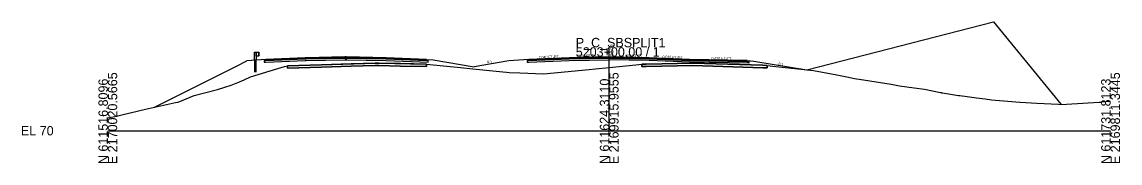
# Model space of a CAD drawing. Extents: x -26 to 1303, y -3010 to 12033.
# Drawn here: x 974.3 to 1302.8, y 3490.3 to 3532.6 of the extents above; entities that cross this region are included whole.
import ezdxf

# ---------------------------------------------------------------- set-up
doc = ezdxf.new("R2010")
doc.units = 0
for name, color, linetype in [('RD_GPK_XS_Cell', 7, 'Continuous'), ('RD_PD_Final_TrvlWay', 7, 'Continuous'), ('RD_Sketch10', 7, 'Continuous'), ('RD_XS_Base', 7, 'Continuous'), ('RD_XS_ExGround', 7, 'Continuous'), ('RD_XS_ExPaveRet', 7, 'Continuous'), ('RD_XS_GR', 7, 'Continuous'), ('RD_XS_Greenside', 7, 'Continuous'), ('RD_XS_Pave', 7, 'Continuous'), ('RD_XS_PaveOvlay_CP', 7, 'Continuous'), ('RD_XS_TieSlope', 7, 'Continuous'), ('RD_XS_TX_Elev_EX', 7, 'Continuous'), ('RD_XS_TX_Elev_PR', 7, 'Continuous'), ('RD_XS_TX_Slope', 7, 'Continuous')]:
    doc.layers.add(name, color=color, linetype=linetype)

msp = doc.modelspace()

# ---------------------------------------------------------------- linework, layer by layer
at = {"layer": 'RD_GPK_XS_Cell'}
for p, q in [((1150, 3500), (1150, 3525)), ((1000, 3500), (1150, 3500)), ((1150, 3500), (1300, 3500))]:
    msp.add_line(p, q, dxfattribs=at)
at = {"layer": 'RD_PD_Final_TrvlWay'}
msp.add_lwpolyline([(1044.42, 3517.53), (1044.42, 3521.14), (1043.92, 3521.1), (1043.92, 3517.53)], dxfattribs=at)
at = {"layer": 'RD_Sketch10'}
msp.add_lwpolyline([(1209.15, 3518.22), (1264.97, 3532.58), (1285.21, 3507.89)], dxfattribs=at)
at = {"layer": 'RD_XS_Base'}
for p, q in [((1071.3, 3521.77), (1071.3, 3521.93)), ((1071.3, 3521.93), (1071.3, 3521.93)), ((1071.3, 3521.93), (1071.3, 3521.91)), ((1071.3, 3521.77), (1071.3, 3521.93)), ((1071.3, 3521.93), (1071.3, 3521.93)), ((1071.3, 3521.93), (1071.3, 3521.93)), ((1071.3, 3521.93), (1071.3, 3521.27)), ((1071.3, 3521.91), (1071.3, 3521.27)), ((1150, 3521.27), (1150, 3521.93)), ((1150, 3521.93), (1150, 3521.93)), ((1150, 3521.93), (1150, 3521.93)), ((1150, 3521.93), (1150, 3521.77)), ((1047.3, 3521.05), (1046.8, 3521.03)), ((1046.8, 3521.03), (1046.8, 3521.03)), ((1046.8, 3521.03), (1046.8, 3520.53)), ((1046.8, 3520.53), (1047.3, 3520.55)), ((1059.03, 3521.52), (1047.3, 3521.05)), ((1047.3, 3521.05), (1047.3, 3521.05)), ((1047.3, 3520.55), (1059.03, 3521.02)), ((1047.3, 3520.55), (1047.3, 3520.55)), ((1059.3, 3521.53), (1059.03, 3521.52)), ((1059.03, 3521.02), (1059.3, 3521.03)), ((1070.88, 3521.76), (1059.3, 3521.53)), ((1059.3, 3521.03), (1070.88, 3521.26)), ((1071.3, 3521.77), (1070.88, 3521.76)), ((1070.88, 3521.26), (1071.3, 3521.27)), ((1071.3, 3521.75), (1071.3, 3521.77)), ((1071.3, 3521.27), (1071.3, 3521.77)), ((1071.3, 3521.77), (1071.3, 3521.77)), ((1071.3, 3521.77), (1071.3, 3521.77)), ((1071.3, 3521.77), (1071.3, 3521.77)), ((1083.3, 3521.53), (1071.3, 3521.77)), ((1071.3, 3521.27), (1071.3, 3521.75)), ((1071.3, 3521.27), (1071.3, 3521.27)), ((1071.3, 3521.27), (1071.3, 3521.27)), ((1071.3, 3521.27), (1083.3, 3521.03)), ((1095.3, 3521.05), (1083.3, 3521.53)), ((1083.3, 3521.03), (1095.8, 3520.53)), ((1085.3, 3521.45), (1085.3, 3521.45)), ((1085.3, 3520.95), (1085.3, 3520.95)), ((1095.8, 3521.03), (1095.3, 3521.05)), ((1095.3, 3521.05), (1095.3, 3521.05)), ((1095.8, 3520.53), (1095.8, 3521.03)), ((1095.8, 3521.03), (1095.8, 3521.03)), ((1126, 3521.05), (1125.5, 3521.03)), ((1125.5, 3521.03), (1125.5, 3521.03)), ((1125.5, 3521.03), (1125.5, 3520.53)), ((1125.5, 3520.53), (1126, 3520.55)), ((1138, 3521.53), (1126, 3521.05)), ((1126, 3521.05), (1126, 3521.05)), ((1126, 3520.55), (1138, 3521.03)), ((1126, 3520.55), (1126, 3520.55)), ((1136, 3521.45), (1136, 3521.45)), ((1136, 3520.95), (1136, 3520.95)), ((1150, 3521.77), (1138, 3521.53)), ((1138, 3521.03), (1150, 3521.27)), ((1150, 3521.77), (1150, 3521.77)), ((1150, 3521.77), (1162, 3521.53)), ((1150, 3521.77), (1150, 3521.77)), ((1150, 3521.27), (1150, 3521.77)), ((1150, 3521.77), (1150, 3521.77)), ((1150, 3521.77), (1150, 3521.77)), ((1162, 3521.03), (1150, 3521.27)), ((1150, 3521.27), (1150, 3521.27)), ((1150, 3521.27), (1150, 3521.27)), ((1162, 3521.53), (1162, 3521.53)), ((1162, 3521.53), (1174, 3521.05)), ((1174, 3520.55), (1162, 3521.03)), ((1162, 3521.03), (1162, 3521.03)), ((1174, 3521.05), (1174, 3521.05)), ((1174, 3521.05), (1191.3, 3520.71)), ((1191.8, 3520.2), (1174, 3520.55)), ((1174, 3520.55), (1174, 3520.55)), ((1191.3, 3520.71), (1191.3, 3520.71)), ((1191.3, 3520.71), (1191.8, 3520.7)), ((1191.8, 3520.7), (1191.8, 3520.7)), ((1191.8, 3520.7), (1191.8, 3520.2))]:
    msp.add_line(p, q, dxfattribs=at)
at = {"layer": 'RD_XS_ExGround'}
msp.add_lwpolyline([(1000, 3503.82), (1002.05, 3504.24), (1011.31, 3506.41), (1013.09, 3506.82), (1020.25, 3508.45), (1021, 3508.58), (1022.28, 3509.03), (1025.81, 3510.53), (1032.77, 3512.36), (1035, 3513.08), (1036.9, 3513.61), (1039.43, 3514.63), (1040.75, 3515.22), (1042.66, 3516.11), (1050.84, 3518.61), (1052.86, 3519.19), (1053.71, 3519.46), (1063.92, 3519.77), (1080, 3520.26), (1081.1, 3520.24), (1095.39, 3519.95), (1105.56, 3518.89), (1109.22, 3518.5), (1118.16, 3517.62), (1119.31, 3517.52), (1120.04, 3517.46), (1123.26, 3517.32), (1130.35, 3517.06), (1143.96, 3518.33), (1145.92, 3518.5), (1150.02, 3518.93), (1157.95, 3519.75), (1159.73, 3519.95), (1161.03, 3519.98), (1175.03, 3520.27), (1195.92, 3519.63), (1197.24, 3519.58), (1199.82, 3519.26), (1211.12, 3518), (1218.1, 3516.75), (1221.1, 3516.15), (1223.38, 3515.66), (1223.99, 3515.52), (1224.75, 3515.41), (1234.38, 3513.99), (1236.89, 3513.47), (1241.23, 3512.88), (1244.32, 3512.4), (1249.16, 3511.43), (1249.31, 3511.4), (1249.4, 3511.38), (1249.74, 3511.33), (1254.52, 3510.58), (1254.9, 3510.5), (1257.13, 3510.21), (1259.94, 3509.83), (1262.48, 3509.5), (1264.43, 3509.29), (1272.81, 3508.5), (1272.99, 3508.5), (1277.99, 3508.24), (1284.44, 3507.93), (1285.21, 3507.89), (1293.35, 3508.38), (1296.62, 3508.58), (1296.97, 3508.59), (1297.31, 3508.65), (1300, 3508.8)], dxfattribs=at)
at = {"layer": 'RD_XS_ExPaveRet'}
for points in [[(1095.39, 3519.95), (1095.39, 3519.95), (1095.39, 3519.46), (1095.39, 3519.2), (1095.39, 3519.2), (1095.39, 3519.2), (1087.6, 3519.36), (1081.1, 3519.49), (1080.36, 3519.51), (1080, 3519.51), (1072.77, 3519.29), (1063.92, 3519.02), (1053.71, 3518.71), (1053.71, 3518.71), (1053.71, 3518.71), (1053.71, 3519.32), (1053.71, 3519.46), (1053.71, 3519.46), (1053.71, 3519.46), (1063.92, 3519.77), (1072.77, 3520.04), (1080, 3520.26), (1080.36, 3520.26), (1081.1, 3520.24), (1087.6, 3520.11), (1095.39, 3519.95), (1095.39, 3519.95)], [(1087.6, 3520.11), (1081.1, 3520.24), (1080.36, 3520.26), (1080, 3520.26), (1072.77, 3520.04), (1063.92, 3519.77), (1053.71, 3519.46), (1053.71, 3519.46), (1053.71, 3519.32), (1053.71, 3518.71), (1053.71, 3518.71), (1063.92, 3519.02), (1072.77, 3519.29), (1080, 3519.51), (1080.36, 3519.51), (1081.1, 3519.49), (1087.6, 3519.36), (1095.39, 3519.2), (1095.39, 3519.46), (1095.39, 3519.95), (1087.6, 3520.11)], [(1197.24, 3519.58), (1197.24, 3519.58), (1197.24, 3518.83), (1195.92, 3518.88), (1195.92, 3518.88), (1175.03, 3519.52), (1175.03, 3519.52), (1161.03, 3519.23), (1161.03, 3519.23), (1159.73, 3519.2), (1159.73, 3519.2), (1159.73, 3519.2), (1159.73, 3519.95), (1159.73, 3519.95), (1161.03, 3519.98), (1161.03, 3519.98), (1175.03, 3520.27), (1175.03, 3520.27), (1195.92, 3519.63), (1195.92, 3519.63), (1197.24, 3519.58)], [(1195.92, 3519.63), (1175.03, 3520.27), (1161.03, 3519.98), (1159.73, 3519.95), (1159.73, 3519.2), (1161.03, 3519.23), (1175.03, 3519.52), (1195.92, 3518.88), (1197.24, 3518.83), (1197.24, 3519.58), (1195.92, 3519.63)]]:
    msp.add_lwpolyline(points, dxfattribs=at)
at = {"layer": 'RD_XS_GR'}
for p, q in [((1043.92, 3521.1), (1043.92, 3523.53)), ((1043.92, 3523.53), (1044.17, 3523.53)), ((1044.17, 3523.53), (1044.42, 3523.53)), ((1044.42, 3523.53), (1044.42, 3521.14)), ((1044.42, 3522.37), (1044.42, 3523.53)), ((1044.42, 3523.53), (1045.08, 3523.53)), ((1045.08, 3522.37), (1044.42, 3522.37)), ((1045.08, 3523.53), (1045.08, 3522.37)), ((1045.09, 3523.53), (1045.08, 3523.53)), ((1045.08, 3523.53), (1045.08, 3523.53)), ((1045.08, 3523.53), (1045.08, 3522.37)), ((1045.08, 3522.95), (1045.35, 3523.24)), ((1045.09, 3522.95), (1045.08, 3522.95)), ((1045.08, 3522.37), (1045.35, 3522.66)), ((1045.36, 3523.24), (1045.09, 3523.53)), ((1045.36, 3522.66), (1045.09, 3522.95)), ((1045.35, 3523.24), (1045.36, 3523.24)), ((1045.35, 3522.66), (1045.36, 3522.66)), ((1044.42, 3521.14), (1043.92, 3521.1))]:
    msp.add_line(p, q, dxfattribs=at)
at = {"layer": 'RD_XS_Greenside'}
for p, q in [((1013.76, 3506.99), (1038.53, 3519.38)), ((1038.53, 3519.38), (1041.61, 3520.91)), ((1097.3, 3521.21), (1109.61, 3519.16)), ((1120, 3520.89), (1109.61, 3519.16)), ((1193.3, 3520.86), (1209.15, 3518.22))]:
    msp.add_line(p, q, dxfattribs=at)
at = {"layer": 'RD_XS_Pave'}
for p, q in [((1070.88, 3522.08), (1059.3, 3521.85)), ((1070.88, 3521.92), (1059.3, 3521.69)), ((1059.3, 3521.69), (1070.88, 3521.92)), ((1071.3, 3522.09), (1070.88, 3522.08)), ((1071.3, 3521.93), (1070.88, 3521.92)), ((1070.88, 3521.92), (1071.3, 3521.93)), ((1083.3, 3521.85), (1071.3, 3522.09)), ((1071.3, 3522.09), (1071.3, 3522.09)), ((1071.3, 3522.09), (1071.3, 3522.09)), ((1071.3, 3521.77), (1071.3, 3521.93)), ((1071.3, 3521.93), (1071.3, 3521.93)), ((1071.3, 3521.93), (1071.3, 3521.93)), ((1071.3, 3521.93), (1071.3, 3521.77)), ((1071.3, 3521.77), (1071.3, 3521.93)), ((1071.3, 3521.93), (1071.3, 3521.93)), ((1071.3, 3521.93), (1071.3, 3521.93)), ((1071.3, 3521.93), (1071.3, 3521.93)), ((1071.3, 3521.93), (1071.3, 3521.93)), ((1071.3, 3521.93), (1083.3, 3521.69)), ((1083.3, 3521.69), (1071.3, 3521.93)), ((1071.3, 3521.93), (1071.3, 3521.93)), ((1071.3, 3521.93), (1071.3, 3521.93)), ((1071.3, 3521.93), (1071.3, 3521.77)), ((1150, 3522.09), (1138, 3521.85)), ((1150, 3521.93), (1138, 3521.69)), ((1138, 3521.69), (1150, 3521.93)), ((1162, 3521.85), (1150, 3522.09)), ((1150, 3522.09), (1150, 3522.09)), ((1150, 3522.09), (1150, 3522.09)), ((1150, 3521.77), (1150, 3521.93)), ((1150, 3521.93), (1150, 3521.93)), ((1150, 3521.93), (1150, 3521.93)), ((1150, 3521.93), (1150, 3521.93)), ((1150, 3521.93), (1150, 3521.93)), ((1150, 3521.93), (1162, 3521.69)), ((1162, 3521.69), (1150, 3521.93)), ((1150, 3521.93), (1150, 3521.93)), ((1150, 3521.93), (1150, 3521.93)), ((1150, 3521.93), (1150, 3521.93)), ((1150, 3521.93), (1150, 3521.77)), ((1059.03, 3521.84), (1047.3, 3521.37)), ((1059.03, 3521.68), (1047.3, 3521.21)), ((1047.3, 3521.21), (1059.03, 3521.68)), ((1047.3, 3521.05), (1059.03, 3521.52)), ((1047.3, 3521.37), (1047.3, 3521.37)), ((1047.3, 3521.37), (1047.3, 3521.21)), ((1047.3, 3521.21), (1047.3, 3521.21)), ((1047.3, 3521.21), (1047.3, 3521.05)), ((1059.3, 3521.85), (1059.03, 3521.84)), ((1059.3, 3521.69), (1059.03, 3521.68)), ((1059.03, 3521.68), (1059.3, 3521.69)), ((1059.03, 3521.52), (1059.3, 3521.53)), ((1059.3, 3521.53), (1070.88, 3521.76)), ((1070.88, 3521.76), (1071.3, 3521.77)), ((1071.3, 3521.77), (1071.3, 3521.77)), ((1071.3, 3521.77), (1071.3, 3521.77)), ((1071.3, 3521.77), (1083.3, 3521.53)), ((1095.3, 3521.37), (1083.3, 3521.85)), ((1083.3, 3521.69), (1095.3, 3521.21)), ((1095.3, 3521.21), (1083.3, 3521.69)), ((1083.3, 3521.53), (1095.3, 3521.05)), ((1085.3, 3521.77), (1085.3, 3521.77)), ((1085.3, 3521.61), (1085.3, 3521.61)), ((1085.3, 3521.61), (1085.3, 3521.61)), ((1085.3, 3521.45), (1085.3, 3521.45)), ((1095.3, 3521.21), (1095.3, 3521.37)), ((1095.3, 3521.37), (1095.3, 3521.37)), ((1095.3, 3521.05), (1095.3, 3521.21)), ((1095.3, 3521.21), (1095.3, 3521.21)), ((1138, 3521.85), (1126, 3521.37)), ((1138, 3521.69), (1126, 3521.21)), ((1126, 3521.21), (1138, 3521.69)), ((1126, 3521.05), (1138, 3521.53)), ((1126, 3521.37), (1126, 3521.37)), ((1126, 3521.37), (1126, 3521.21)), ((1126, 3521.21), (1126, 3521.21)), ((1126, 3521.21), (1126, 3521.05)), ((1136, 3521.77), (1136, 3521.77)), ((1136, 3521.61), (1136, 3521.61)), ((1136, 3521.61), (1136, 3521.61)), ((1136, 3521.45), (1136, 3521.45)), ((1138, 3521.53), (1150, 3521.77)), ((1150, 3521.77), (1150, 3521.77)), ((1150, 3521.77), (1150, 3521.77)), ((1150, 3521.77), (1150, 3521.77)), ((1150, 3521.77), (1162, 3521.53)), ((1174, 3521.37), (1162, 3521.85)), ((1162, 3521.85), (1162, 3521.85)), ((1162, 3521.69), (1162, 3521.69)), ((1162, 3521.69), (1174, 3521.21)), ((1174, 3521.21), (1162, 3521.69)), ((1162, 3521.69), (1162, 3521.69)), ((1162, 3521.53), (1162, 3521.53)), ((1162, 3521.53), (1174, 3521.05)), ((1191.3, 3521.02), (1174, 3521.37)), ((1174, 3521.37), (1174, 3521.37)), ((1174, 3521.21), (1174, 3521.21)), ((1174, 3521.21), (1191.3, 3520.86)), ((1191.3, 3520.86), (1174, 3521.21)), ((1174, 3521.21), (1174, 3521.21)), ((1174, 3521.05), (1191.3, 3520.71)), ((1174, 3521.05), (1174, 3521.05)), ((1191.3, 3520.86), (1191.3, 3521.02)), ((1191.3, 3521.02), (1191.3, 3521.02)), ((1191.3, 3520.71), (1191.3, 3520.86)), ((1191.3, 3520.86), (1191.3, 3520.86))]:
    msp.add_line(p, q, dxfattribs=at)
at = {"layer": 'RD_XS_PaveOvlay_CP'}
for p, q in [((1059.3, 3521.85), (1071.3, 3522.09)), ((1071.3, 3522.09), (1083.3, 3521.85)), ((1150, 3522.09), (1138, 3521.85)), ((1162, 3521.85), (1150, 3522.09)), ((1150, 3522.09), (1150, 3522.09)), ((1150, 3522.09), (1150, 3522.09)), ((1047.3, 3521.37), (1059.3, 3521.85)), ((1083.3, 3521.85), (1095.3, 3521.37)), ((1138, 3521.85), (1126, 3521.37)), ((1136, 3521.77), (1136, 3521.77)), ((1174, 3521.37), (1162, 3521.85)), ((1162, 3521.85), (1162, 3521.85)), ((1191.3, 3521.02), (1174, 3521.37)), ((1174, 3521.37), (1174, 3521.37))]:
    msp.add_line(p, q, dxfattribs=at)
at = {"layer": 'RD_XS_TieSlope'}
for p, q in [((1047.3, 3521.37), (1041.61, 3520.91)), ((1095.3, 3521.37), (1097.3, 3521.21)), ((1126, 3521.37), (1120, 3520.89)), ((1191.3, 3521.02), (1193.3, 3520.86))]:
    msp.add_line(p, q, dxfattribs=at)

# ---------------------------------------------------------------- texts
at = {"layer": 'RD_GPK_XS_Cell'}
for s, p in [('P_C_SBSPLIT1', (1140, 3525)), ('5203+00.00 / 1', (1140, 3522.2)), ('EL 70', (974, 3498.6))]:
    msp.add_text(s, height=2.8, dxfattribs=at).set_placement(p)
for s, p in [('N 611516.8096', (1000, 3490)), ('E 2170020.5665', (1002.8, 3490)), ('N 611624.3110', (1150, 3490)), ('E 2169915.9555', (1152.8, 3490)), ('N 611731.8123', (1300, 3490)), ('E 2169811.3445', (1302.8, 3490))]:
    msp.add_text(s, height=2.8, rotation=90, dxfattribs=at).set_placement(p)
at = {"layer": 'RD_XS_TX_Elev_EX'}
msp.add_text('88.91', height=0.6, rotation=90, dxfattribs=at).set_placement((1149.7, 3522.79))
at = {"layer": 'RD_XS_TX_Elev_PR'}
msp.add_text('92.09', height=1, rotation=90, dxfattribs=at).set_placement((1151.21, 3522.37))
at = {"layer": 'RD_XS_TX_Slope'}
for s, rotation, p in [('0.040 FT./FT.', 2.2906, (1128.93, 3521.59)), ('0.020 FT./FT.', 1.1458, (1140.27, 3522.06)), ('0.020 FT./FT.', 358.8542, (1153.94, 3522.11)), ('0.040 FT./FT.', 357.7094, (1165.94, 3521.79)), ('0.020 FT./FT.', 358.8542, (1180.59, 3521.34)), ('6:1', 9.4642, (1113.57, 3520.23)), ('6:1', 350.5377, (1200.6, 3519.7))]:
    msp.add_text(s, height=0.75, rotation=rotation, dxfattribs=at).set_placement(p)

doc.saveas('drawing.dxf')
